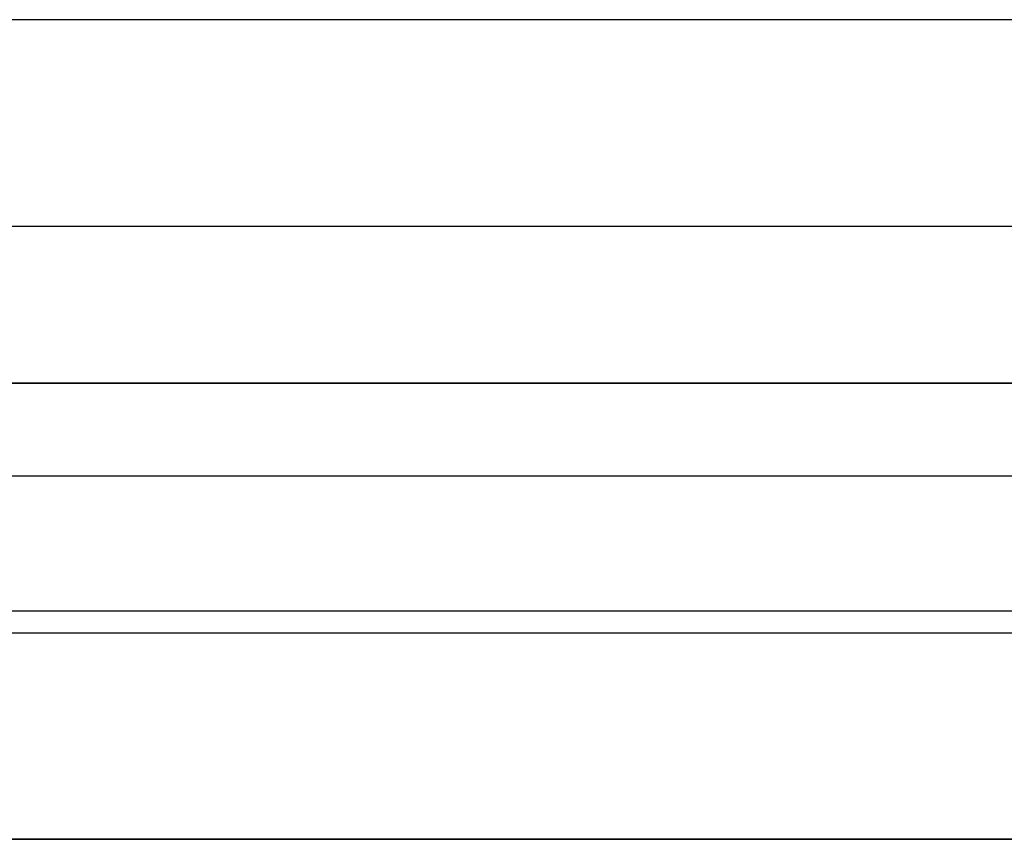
# Model space of a CAD drawing. Header units: millimetres. Extents: x -203 to 111, y 390 to 458.
# Tile 342 of 656: x -119.52 to -117.52, y 443.34 to 445. Entities that reach past the tile are written whole.
import ezdxf

# ---------------------------------------------------------------- set-up
doc = ezdxf.new("R2010")
doc.units = ezdxf.units.MM
doc.header["$MEASUREMENT"] = 0
doc.layers.add('Predefinito', color=5, linetype='Continuous')

msp = doc.modelspace()

# ---------------------------------------------------------------- linework, layer by layer
at = {"layer": 'Predefinito'}
for points in [[(-97.554, 445.0024), (-143.554, 445.0024)], [(-143.398, 444.5826), (-97.7099, 444.5826)], [(-102.054, 444.264), (-139.054, 444.264)], [(-139.054, 444.264), (-102.054, 444.264)], [(-143.554, 444.0752), (-97.554, 444.0752)], [(-102.054, 443.8004), (-139.054, 443.8004)], [(-143.398, 443.7567), (-97.7099, 443.7567)], [(-139.054, 443.3369), (-102.054, 443.3369)], [(-102.054, 443.3369), (-139.054, 443.3369)]]:
    msp.add_lwpolyline(points, dxfattribs=at)

doc.saveas('drawing.dxf')
